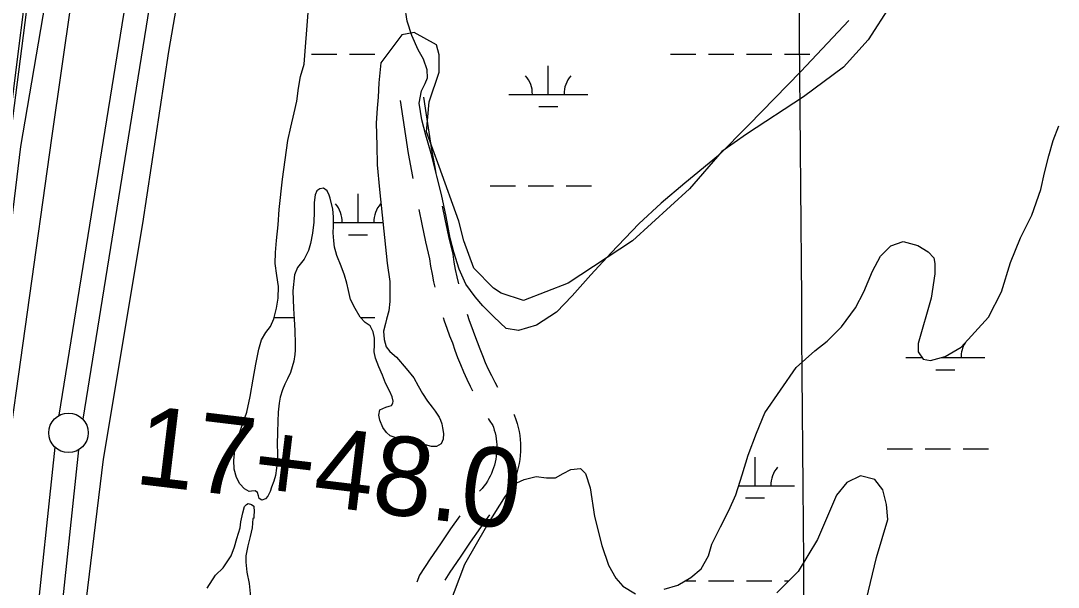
# Model space of a CAD drawing. Extents: x 3535183 to 3573198, y 534952 to 560562.
# Drawn here: x 3559421 to 3560733, y 549473 to 550189 of the extents above; entities that cross this region are included whole.
import ezdxf

# ---------------------------------------------------------------- set-up
doc = ezdxf.new("R2010")
doc.units = 0
for name, color, linetype in [('V-GRID-MAJR', 7, 'Continuous'), ('V-LEVE-IDEN', 7, 'Continuous'), ('V-LEVE-TOET', 7, 'Continuous'), ('V-ROAD-CNTR', 7, 'Continuous'), ('V-SITE-VEGE', 7, 'Continuous'), ('V-SURV-IDEN', 7, 'Continuous'), ('V-SURV-LINE', 7, 'Continuous'), ('V-WETL-SWMP', 7, 'Continuous')]:
    doc.layers.add(name, color=color, linetype=linetype)

msp = doc.modelspace()

# ---------------------------------------------------------------- linework, layer by layer
at = {"layer": 'V-GRID-MAJR'}
msp.add_spline([(3560480.4390000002, 540512.311), (3560433.741, 546570.077), (3560387.018, 552630.928), (3560340.296, 558691.794), (3560340.272, 558694.862)], degree=3, dxfattribs=at)
at = {"layer": 'V-LEVE-TOET'}
for points in [[(3559399.139, 549600.6630000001), (3559460.339, 550040.604), (3559522.17, 550469.135)], [(3559654.123, 550415.838), (3559608.094, 550150.1140000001), (3559575.187, 549932.606), (3559525.25, 549634.944)], [(3559525.25, 549634.944), (3559483.6550000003, 549292.346), (3559461.281, 549084.411), (3559464.134, 549068.983), (3559467.011, 549060.931), (3559471.669, 549051.084), (3559475.218, 549043.252), (3559478.757, 549032.517), (3559480.504, 549020.669), (3559479.8030000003, 549011.957), (3559477.085, 549000.795), (3559473.93, 548992.763), (3559468.531, 548981.833), (3559462.913, 548972.2440000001), (3559458.864, 548964.214), (3559453.443, 548947.029), (3559446.865, 548917.333), (3559440.054, 548885.407), (3559415.1010000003, 548707.419)]]:
    msp.add_lwpolyline(points, dxfattribs=at)
at = {"layer": 'V-ROAD-CNTR'}
for points in [[(3559952.967055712, 553182.4436087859), (3559790.23338118, 552189.160595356), (3559420.753120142, 550029.9999136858), (3559317.1183274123, 549177.566618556), (3559197.75956613, 548284.652404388)], [(3559930.603078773, 550092.4033700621), (3559933.7481107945, 550070.1748896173), (3559937.1132819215, 550048.0575034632), (3559940.7147694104, 550025.9759267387), (3559944.5467823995, 550003.9331632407), (3559946.4416848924, 549993.6762454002)], [(3559900.8989212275, 550088.2006299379), (3559904.0658892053, 550065.8171103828), (3559907.4787180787, 550043.3864965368), (3559911.13123059, 550020.9920732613), (3559915.0172176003, 549998.6388367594), (3559916.711281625, 549989.469037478)], [(3559924.294116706, 549950.1953614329), (3559928.086212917, 549931.8437451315), (3559932.909737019, 549909.6736602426), (3559937.8382359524, 549888.1195738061), (3559939.335164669, 549878.74397124), (3559941.1522322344, 549868.7547481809), (3559943.1850438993, 549858.8076057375), (3559944.6584380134, 549852.3131554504)], [(3559954.057206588, 549954.4090084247), (3559957.433787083, 549938.0682548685), (3559962.1902629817, 549916.2063397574), (3559967.305764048, 549893.834426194), (3559968.908835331, 549883.7940287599), (3559970.6097677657, 549874.4432518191), (3559972.512956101, 549865.1303942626), (3559974.4626808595, 549856.536366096)], [(3559985.438023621, 549818.0867944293), (3559988.112832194, 549810.3116160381), (3559991.39669369, 549801.3921995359), (3559995.042640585, 549792.1191655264), (3559998.228059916, 549782.9562693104), (3560001.4562984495, 549774.3006512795), (3560004.87225984, 549765.7168296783), (3560008.4793991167, 549757.2171820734), (3560012.274734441, 549748.7954372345), (3560016.256311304, 549740.4616348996), (3560020.4217866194, 549732.2156348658), (3560023.8017319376, 549725.8775806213)], [(3559955.292855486, 549813.7672387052), (3559956.5458916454, 549809.8504024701), (3559959.8491678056, 549800.248383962), (3559963.35730631, 549790.7198004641), (3559966.903359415, 549781.7008344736), (3559970.0019400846, 549772.7877306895), (3559973.4617015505, 549763.5113487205), (3559977.12374016, 549754.3091703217), (3559980.9926008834, 549745.1928179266), (3559985.061265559, 549736.1645627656), (3559989.329688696, 549727.2303651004), (3559992.457355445, 549721.0388171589)], [(3560012.219964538, 549686.2794344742), (3560013.579613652, 549684.0938805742), (3560017.9833686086, 549677.3540745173), (3560018.812360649, 549675.116658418), (3560019.940429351, 549671.565891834), (3560020.90191284, 549667.9672685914), (3560021.693315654, 549664.3234479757), (3560022.3161008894, 549660.6457283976), (3560022.7666953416, 549656.9424315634), (3560023.0441605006, 549653.2294432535), (3560023.145050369, 549649.5074478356), (3560023.0725472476, 549645.7760662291), (3560022.828343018, 549642.0540569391), (3560022.4099914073, 549638.356937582), (3560021.8162047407, 549634.6763024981), (3560021.053783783, 549631.0234215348), (3560020.1215776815, 549627.4174329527), (3560019.0223967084, 549623.8564569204), (3560017.756080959, 549620.3488296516), (3560016.329061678, 549616.9037777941), (3560014.742869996, 549613.532804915), (3560013.0005950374, 549610.2367910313), (3560011.106762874, 549607.0288025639), (3560009.06406679, 549603.9104717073), (3560006.8774181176, 549600.8910946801), (3560004.55366055, 549597.977136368), (3560002.0952925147, 549595.1745463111), (3560001.2219203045, 549594.2679109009)], [(3560044.4760768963, 549691.6539722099), (3560044.942631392, 549690.9399254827), (3560047.189639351, 549684.8753415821), (3560048.743570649, 549679.984108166), (3560050.06808716, 549675.0267314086), (3560051.1566843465, 549670.0145520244), (3560052.011899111, 549664.9642716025), (3560052.6313046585, 549659.8735684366), (3560053.0138394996, 549654.7545567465), (3560053.1529496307, 549649.6225521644), (3560053.0534527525, 549644.501933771), (3560052.717656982, 549639.3839430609), (3560052.1400085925, 549634.279062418), (3560051.3237952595, 549629.2196975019), (3560050.2762162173, 549624.2005784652), (3560048.9924223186, 549619.2345670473), (3560047.4796032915, 549614.3335430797), (3560045.7379190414, 549609.5091703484), (3560043.774938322, 549604.7702222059), (3560041.591130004, 549600.129195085), (3560039.193404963, 549595.5932089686), (3560039.014380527, 549595.2899570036)], [(3559976.163037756, 549563.3363273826), (3559964.7361179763, 549546.9752141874), (3559951.7099572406, 549527.9465760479), (3559938.86157436, 549508.7977567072), (3559925.399228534, 549488.3181804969), (3559921.9097450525, 549479.5734789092)], [(3560013.7942741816, 549564.5049328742), (3560002.455504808, 549548.5887013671), (3559989.411882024, 549529.9127858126), (3559976.5440427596, 549511.1154239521), (3559963.85242564, 549492.2002432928), (3559957.1951539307, 549482.0728772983)]]:
    msp.add_lwpolyline(points, dxfattribs=at)
at = {"layer": 'V-SITE-VEGE'}
for points in [[(3559417.167, 550798.032), (3559440.699, 550791.224), (3559458.629, 550787.7980000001), (3559491.116, 550777.5970000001), (3559506.775, 550765.207), (3559514.611, 550760.6950000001), (3559437.8340000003, 550275.345), (3559292.733, 549150.977)], [(3560468.039, 550189.03), (3560407.5640000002, 550124.961), (3560341.339, 550056.893), (3560303.335, 550018.571), (3560260.7490000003, 549983.708), (3560230.825, 549958.559), (3560202.612, 549932.256), (3560167.483, 549895.644), (3560142.139, 549867.611), (3560118.521, 549841.292), (3560098.367, 549820.702), (3560073.06, 549804.1460000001), (3560050.657, 549797.334), (3560034.795, 549800.054), (3560019.1750000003, 549814.629), (3560005.271, 549828.435), (3559995.563, 549839.934), (3559983.769, 549856.028), (3559975.616, 549874.974), (3559968.808, 549896.4), (3559964.282, 549914.187), (3559959.023, 549941.341), (3559953.002, 549969.262), (3559947.345, 549992.404), (3559939.991, 550021.285), (3559933.1890000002, 550044.431), (3559928.284, 550063.558), (3559925.108, 550084.781), (3559927.836, 550100.442), (3559932.454, 550109.791), (3559935.346, 550116.853), (3559935.188, 550126.98), (3559930.265, 550140.3740000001), (3559923.805, 550152.054), (3559915.841, 550170.0430000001), (3559909.787, 550188.2170000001), (3559906.985, 550207.53)]]:
    msp.add_lwpolyline(points, dxfattribs=at)
at = {"layer": 'V-SURV-LINE'}
for points in [[(3559469.934898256, 549690.2916530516), (3559760.999722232, 551494.1884128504)], [(3559790.618181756, 551489.4190369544), (3559499.5533577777, 549685.52227714)], [(3559284.1515623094, 547951.5574879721), (3559464.5367735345, 549649.911379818)], [(3559494.3676876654, 549646.7307020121), (3559313.982476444, 547948.3768102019)]]:
    msp.add_lwpolyline(points, dxfattribs=at)
msp.add_circle((3559481.5622, 549668.18672), 25, dxfattribs=at)
at = {"layer": 'V-WETL-SWMP'}
for p, q in [((3559788.7680525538, 550146.5998396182), (3559820.768021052, 550146.5998396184)), ((3559836.7680053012, 550146.5998396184), (3559868.7679737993, 550146.5998396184)), ((3560242.675605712, 550146.5998396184), (3560274.6755742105, 550146.5998396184)), ((3560290.6755584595, 550146.5998396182), (3560322.6755269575, 550146.5998396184)), ((3560338.6755112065, 550146.5998396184), (3560370.675479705, 550146.5998396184)), ((3560386.675463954, 550146.5998396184), (3560418.6754324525, 550146.5998396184)), ((3560088.0836930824, 550095.8578606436), (3560088.083739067, 550131.857845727)), ((3560038.083742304, 550095.8578606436), (3560138.083643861, 550095.8578606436)), ((3560076.083685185, 550080.4268670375), (3560100.083661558, 550080.4268670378)), ((3560014.6756179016, 549980.425908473), (3560046.6755864, 549980.425908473)), ((3560062.675570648, 549980.4259084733), (3560094.6755391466, 549980.425908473)), ((3560110.6755233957, 549980.4259084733), (3560142.6754918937, 549980.425908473)), ((3559847.611723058, 549933.9959277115), (3559847.611769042, 549969.9959127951)), ((3559816.697200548, 549933.9959277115), (3559879.1750217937, 549933.9959277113)), ((3559835.61171516, 549918.5649341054), (3559859.611691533, 549918.5649341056)), ((3559741.6498701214, 549813.9249774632), (3559766.768955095, 549813.9249774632)), ((3559850.6002911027, 549813.9249774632), (3559868.7675488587, 549813.9249774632)), ((3560540.017352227, 549763.1796040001), (3560560.6933702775, 549763.1796040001)), ((3560584.99036294, 549763.1796040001), (3560640.0172220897, 549763.1796040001)), ((3560590.017287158, 549763.1796040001), (3560590.0172860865, 549764.5717497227)), ((3560578.0173146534, 549747.7486057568), (3560602.01728342, 549747.748605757)), ((3560516.609471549, 549647.7476171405), (3560548.609429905, 549647.7476171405)), ((3560564.6094090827, 549647.7476171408), (3560596.6093674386, 549647.7476171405)), ((3560612.609346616, 549647.7476171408), (3560644.609304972, 549647.7476171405)), ((3560349.545724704, 549601.3176224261), (3560349.5456969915, 549637.3176183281)), ((3560328.904881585, 549601.3176224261), (3560399.5456596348, 549601.3176224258)), ((3560337.5457521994, 549585.8866241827), (3560361.545720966, 549585.8866241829)), ((3560261.635549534, 549481.2466360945), (3560274.701914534, 549481.2466360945)), ((3560290.701893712, 549481.2466360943), (3560322.701852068, 549481.2466360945)), ((3560338.7018312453, 549481.2466360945), (3560370.7017896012, 549481.2466360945)), ((3560386.701768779, 549481.2466360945), (3560392.3790500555, 549481.2466360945))]:
    msp.add_line(p, q, dxfattribs=at)
for points in [[(3559435.973, 550295.01), (3559345.957, 549579.383)], [(3560520.791, 550208.623), (3560492.566, 550164.718), (3560461.2060000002, 550130.221), (3560411.029, 550092.589), (3560338.9, 550045.5480000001), (3560307.54, 550023.596), (3560266.771, 549976.555), (3560194.642, 549910.698), (3560113.105, 549857.385), (3560056.656, 549835.433), (3560028.431, 549844.841), (3560019.023, 549851.113), (3559993.935, 549876.201), (3559981.3910000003, 549910.698), (3559975.1180000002, 549935.786), (3559950.0300000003, 550004.779), (3559934.35, 550048.684), (3559937.486, 550086.317), (3559950.0300000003, 550123.949), (3559950.0300000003, 550145.902), (3559946.894, 550158.446), (3559918.67, 550174.126), (3559902.989, 550170.99), (3559876.651, 550135.8740000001), (3559874.011, 550110.468), (3559872.9280000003, 550092.336), (3559871.859, 550078.291), (3559870.517, 550059.2660000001), (3559871.444, 550031.0380000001), (3559872, 550006.642), (3559874.961, 549975.725), (3559884.353, 549882.719), (3559887.7260000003, 549859.312), (3559887.6920000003, 549849.34), (3559887.64, 549833.9990000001), (3559886.451, 549822.498), (3559883.73, 549811.768)], [(3559745.586, 549653.36), (3559745.677, 549642.377), (3559745.643, 549632.5430000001), (3559744.719, 549623.478), (3559743.1550000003, 549614.16), (3559741.0870000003, 549607.015), (3559738.38, 549599.617), (3559736.446, 549594.132), (3559733.617, 549588.2660000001), (3559730.795, 549584.7), (3559726.0640000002, 549583.183), (3559722.494, 549584.983), (3559721.74, 549588.434), (3559720.732, 549592.652), (3559717.5470000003, 549594.962), (3559712.948, 549594.466), (3559709.882, 549594.221), (3559703.89, 549597.306), (3559698.292, 549603.711), (3559693.977, 549611.899), (3559691.202, 549622.254), (3559690.474, 549633.623), (3559692.048, 549645.75), (3559694.5160000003, 549658.003), (3559700.062, 549674.204), (3559706.898, 549694.104), (3559711.179, 549713.886), (3559714.957, 549735.84), (3559718.598, 549755.112), (3559722.109, 549773.747), (3559725.47, 549785.485), (3559730.9930000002, 549794.79), (3559736.894, 549802.561), (3559741.269, 549812.38), (3559744.507, 549825.524), (3559746.593, 549838.2880000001), (3559747.026, 549853.102), (3559744.901, 549866.774), (3559742.782, 549882.235), (3559743.2120000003, 549896.027), (3559744.541, 549911.348), (3559746.523, 549931.009), (3559747.9930000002, 549950.545), (3559752.3370000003, 549988.845), (3559759.0160000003, 550037.737), (3559762.776, 550054.455), (3559767.051, 550072.576), (3559770.294, 550087.38), (3559772.521, 550103.72), (3559774.997, 550118.526), (3559779.52, 550134.22), (3559784.595, 550199.194)], [(3560234.679, 549470.757), (3560252.156, 549475.547), (3560268.1950000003, 549485.191), (3560281.329, 549496.301), (3560290.6010000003, 549512.759), (3560295.0160000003, 549527.295), (3560305.7630000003, 549549.568), (3560316.504, 549569.901), (3560325.3030000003, 549589.756), (3560333.15, 549614.949), (3560340.997, 549640.143), (3560351.278, 549667.753), (3560362.037, 549693.421), (3560401.52, 549750.5160000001), (3560425.359, 549771.774), (3560440.921, 549783.845), (3560458.93, 549802.213), (3560476.473, 549825.9180000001), (3560487.213, 549846.252), (3560497.974, 549872.405), (3560508.224, 549891.285), (3560521.365, 549904.335), (3560536.9050000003, 549910.101), (3560555.3170000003, 549904.702), (3560568.3850000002, 549896.897), (3560575.633, 549889.112), (3560577.065, 549882.317), (3560577.019, 549869.221), (3560572.062, 549838.198), (3560555.859, 549781.023), (3560555.822, 549770.353), (3560562.095, 549761.116), (3560571.305, 549759.629), (3560589.752, 549764.415), (3560610.164, 549776.47), (3560644.73, 549814.181), (3560661.3310000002, 549846.134), (3560672.616, 549883.441), (3560685.333, 549914.438), (3560699.497, 549943.004), (3560710.765, 549975.461), (3560715.688, 549996.785), (3560721.097, 550018.106), (3560726.4990000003, 550037.488), (3560733.838, 550055.893)], [(3559883.73, 549811.768), (3559882.561, 549806.402), (3559879.844, 549796.823), (3559880.575, 549786.082), (3559883.2290000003, 549776.868), (3559887.812, 549771.1), (3559896.225, 549763.785), (3559908.45, 549749.553), (3559918.381, 549737.63), (3559923.717, 549727.64), (3559929.054, 549718.034), (3559935.54, 549708.04), (3559941.268, 549700.734), (3559945.086, 549695.352), (3559950.0470000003, 549688.0480000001), (3559952.078, 549684.336), (3559953.595, 549679.606), (3559954.472, 549674.622), (3559955.725, 549667.466), (3559955.318, 549660.3150000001), (3559952.87, 549654.0650000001), (3559946.984, 549650.892), (3559940.599, 549651.041), (3559933.071, 549652.983), (3559925.927, 549655.561), (3559917.7630000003, 549658.2710000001), (3559908.443, 549659.451), (3559898.487, 549661.018), (3559888.409, 549664.372), (3559883.5700000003, 549668.603), (3559878.9930000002, 549674.877), (3559875.194, 549684.34), (3559874.065, 549690.475), (3559875.365, 549697.2390000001), (3559882.657, 549700.79), (3559887.002, 549701.67), (3559889.815, 549702.682), (3559891.741, 549705.741), (3559892.133, 549708.294), (3559890.747, 549713.79), (3559887.832, 549720.569), (3559882.502, 549730.804), (3559878.45, 549741.035), (3559873.8880000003, 549751.651), (3559869.582, 549762.5210000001), (3559867.822, 549770.573), (3559868.234, 549779.384), (3559868.2630000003, 549787.941), (3559866.884, 549795.608), (3559863.079, 549803.284), (3559856.835, 549807.648), (3559850.344, 549814.183), (3559844.123, 549825.06), (3559838.1580000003, 549836.446), (3559835.5160000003, 549848.205), (3559833.376, 549857.408), (3559830.6, 549867.379), (3559826.169, 549878.888), (3559820.722, 549892.317), (3559819.45, 549896.718), (3559817.6920000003, 549902.8), (3559816.826, 549910.976), (3559816.221, 549920.9400000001), (3559816.633, 549929.496), (3559816.8000000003, 549941.245), (3559815.556, 549950.956), (3559812.41, 549964.887), (3559811.273, 549968.4670000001), (3559808.737, 549974.095), (3559803.895, 549977.177), (3559799.167, 549976.426), (3559795.455, 549974.14), (3559793.521, 549968.782), (3559792.34, 549959.208), (3559792.045, 549947.587), (3559791.6180000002, 549934.561), (3559790.037, 549920.262), (3559787.5670000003, 549907.371), (3559784.983, 549898.568), (3559779.327, 549887.731), (3559771.1180000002, 549877.286), (3559767.511, 549867.975), (3559765.0160000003, 549847.677), (3559765.833, 549825.068), (3559766.938, 549811.91), (3559767.656, 549797.476), (3559767.983, 549780.7440000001), (3559768.211, 549772.5700000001), (3559767.81, 549767.335), (3559766.2490000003, 549758.911), (3559764.436, 549751.51), (3559762.113, 549744.365), (3559758.6380000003, 549736.459), (3559755.038, 549729.447), (3559752.077, 549722.305), (3559749.236, 549713.1190000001), (3559747.806, 549705.716), (3559746.745, 549694.098), (3559746.196, 549682.605), (3559745.639, 549669.069), (3559745.586, 549653.36)], [(3559956.375, 549432.986), (3559982.805, 549502.251), (3560010.6180000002, 549550.656), (3560034.028, 549587.921), (3560048.414, 549604.779), (3560057.644, 549609.112), (3560072.693, 549612.9400000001), (3560085.7830000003, 549611.4400000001), (3560097.423, 549611.4), (3560107.1410000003, 549616.701), (3560116.86, 549622.003), (3560128.988, 549622.931), (3560135.272, 549616.604), (3560141.0300000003, 549598.638), (3560146.724, 549562.243), (3560155.813, 549525.836), (3560164.458, 549501.0700000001), (3560173.616, 549484.5480000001), (3560182.311, 549474.333), (3560198.282, 549464.578)], [(3560490.457, 549457.8150000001), (3560503.25, 549510.636), (3560517.481, 549558.603), (3560515.607, 549577.525), (3560511.305, 549595.97), (3560501.166, 549609.101), (3560482.752, 549614.015), (3560465.747, 549605.343), (3560452.596, 549589.383), (3560428.637, 549533.205), (3560404.247, 549493.033), (3560376.9930000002, 549465.9670000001)], [(3559656.7120000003, 549471.912), (3559667.421, 549488.137), (3559676.985, 549497.637), (3559687.13, 549512.743), (3559691.653, 549523.943), (3559694.4930000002, 549534.587), (3559698.463, 549548.032), (3559699.611, 549555.878), (3559701.892, 549567.085), (3559704.162, 549574.928), (3559706.414, 549577.724), (3559708.661, 549578.838), (3559713.143, 549577.701), (3559715.9390000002, 549575.449), (3559715.929, 549572.645), (3559716.486, 549571.522), (3559715.8880000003, 549560.309), (3559714.765, 549559.752), (3559713.603, 549547.98), (3559711.324, 549537.334), (3559708.481, 549525.568), (3559705.634, 549512.681), (3559705.607, 549504.83), (3559707.2460000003, 549491.928), (3559710.002, 549477.9), (3559712.174, 549456.585)]]:
    msp.add_lwpolyline(points, dxfattribs=at)
for centre, radius, start, end in [((3560032.8408119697, 550096.33266363), 35.24628790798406, 359.2281794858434, 40.77183781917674), ((3560143.326575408, 550096.33266363), 35.246287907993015, 139.2281773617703, 180.77183569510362), ((3559792.368841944, 549934.4707306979), 35.24628790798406, 359.2281794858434, 40.77183781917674), ((3559902.854605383, 549934.4707306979), 35.246287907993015, 139.2281773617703, 180.77183569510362), ((3560645.260151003, 549763.654407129), 35.24628790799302, 149.04384330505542, 180.77183619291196), ((3560404.7885885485, 549601.792425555), 35.24628790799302, 139.22817785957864, 180.77183619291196), ((3560294.3028601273, 549601.792425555), 35.24628790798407, 359.2281790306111, 2.426180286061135)]:
    msp.add_arc(centre, radius, start, end, dxfattribs=at)

# ---------------------------------------------------------------- texts
at = {"layer": 'V-LEVE-IDEN'}
msp.add_text('BONNET CARRE SPILLWAY UPPER GUIDE LEVEE', height=99.9998019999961, rotation=79.9172327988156, dxfattribs=at).set_placement((3559119.237723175, 548815.1893433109))
at = {"layer": 'V-SURV-IDEN'}
msp.add_text('17+48.0', height=100.00000000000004, rotation=353.12019985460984, dxfattribs=at).set_placement((3559563.463654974, 549604.2120115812))

doc.saveas('drawing.dxf')
